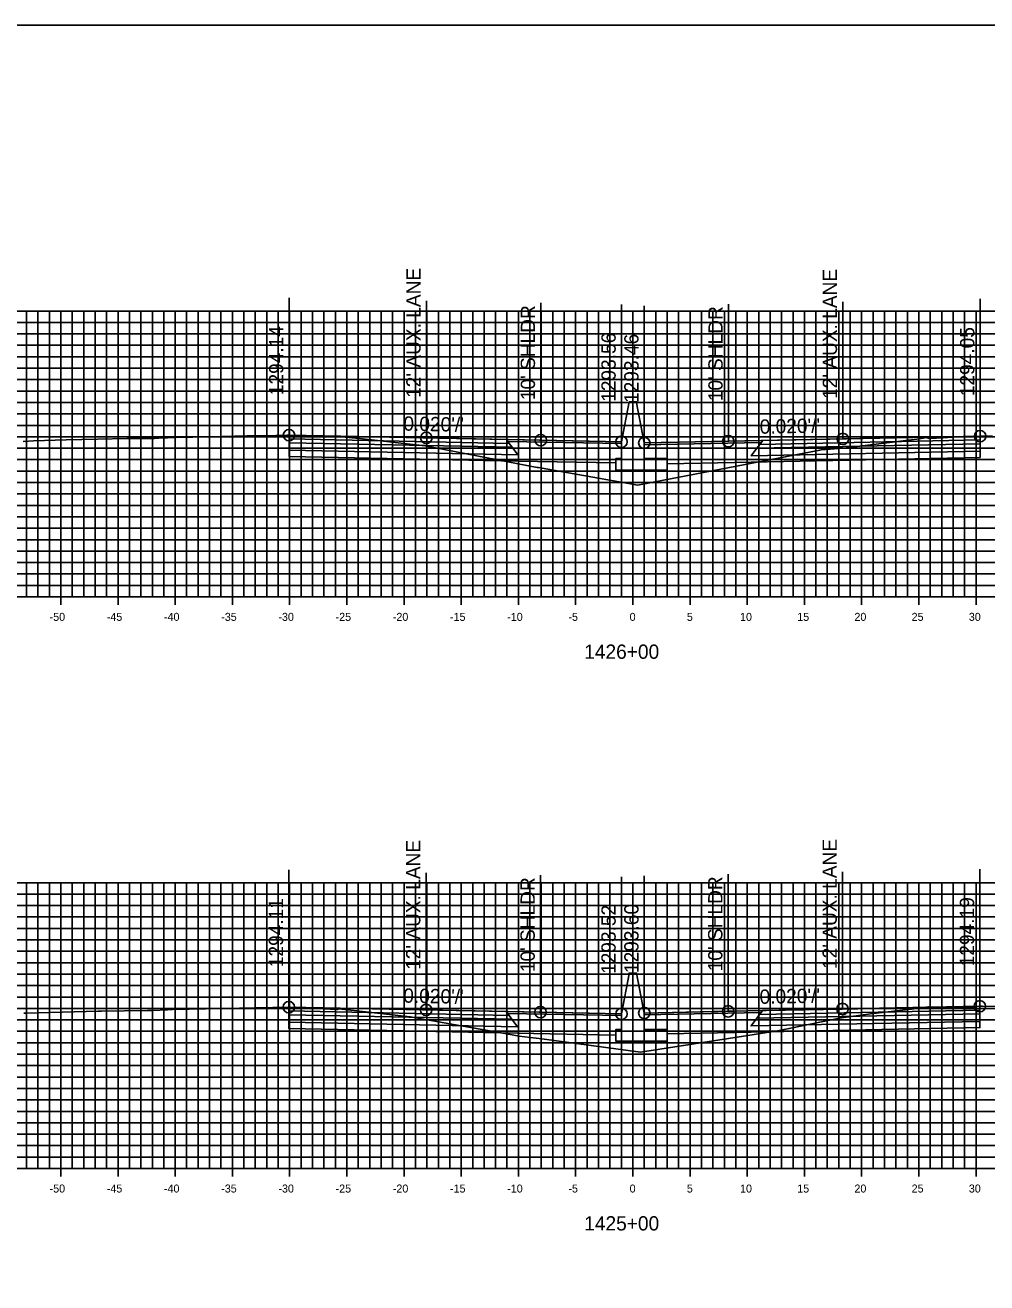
# Model space of a CAD drawing. Extents: x 674939 to 678919, y 750652 to 765176.
# Drawn here: x 677885.4 to 677969.5, y 757932.6 to 758042.6 of the extents above; entities that cross this region are included whole.
import ezdxf

# ---------------------------------------------------------------- set-up
doc = ezdxf.new("R2010")
doc.units = 0
for name, color, linetype in [('R_Alt Surface', 7, 'Continuous'), ('R_Axis', 7, 'Continuous'), ('R_Axis Annot', 7, 'Continuous'), ('R_Exist Surface', 7, 'Continuous'), ('R_Fin Surface', 7, 'Continuous'), ('R_Grid', 7, 'Continuous'), ('R_No Plot', 7, 'Continuous'), ('R_Proposed Road', 7, 'Continuous'), ('R_Xsect Elev', 7, 'Continuous'), ('R_Xsect Slope', 7, 'Continuous')]:
    doc.layers.add(name, color=color, linetype=linetype)

msp = doc.modelspace()

# ---------------------------------------------------------------- linework, layer by layer
at = {"layer": 'R_Alt Surface'}
for points in [[(677908.48, 758006.36), (677908.48, 758006.03), (677927.98, 758005.64), (677927.73, 758005.97)], [(677908.48, 758006.03), (677908.48, 758005.37), (677928.48, 758004.97), (677927.98, 758005.64)], [(677968.88, 758005.94), (677968.88, 758005.28), (677948.88, 758004.88), (677949.38, 758005.55)], [(677968.88, 758006.27), (677968.88, 758005.94), (677949.38, 758005.55), (677949.63, 758005.88)], [(677908.46, 757956.33), (677908.46, 757956), (677927.96, 757955.61), (677927.71, 757955.94)], [(677968.86, 757956.41), (677968.86, 757956.08), (677949.36, 757955.69), (677949.61, 757956.02)], [(677908.46, 757956), (677908.46, 757955.34), (677928.46, 757954.94), (677927.96, 757955.61)], [(677968.86, 757956.08), (677968.86, 757955.42), (677948.86, 757955.02), (677949.36, 757955.69)]]:
    msp.add_lwpolyline(points, close=True, dxfattribs=at)
for points in [[(677908.48, 758005.37), (677908.48, 758004.83), (677928.48, 758004.43), (677937.03, 758004.26)], [(677968.88, 758005.28), (677968.88, 758004.74), (677948.88, 758004.34), (677941.53, 758004.19)], [(677908.46, 757955.34), (677908.46, 757954.8), (677928.46, 757954.4), (677937.03, 757954.22)], [(677968.86, 757955.42), (677968.86, 757954.88), (677948.86, 757954.48), (677941.53, 757954.33)]]:
    msp.add_lwpolyline(points, dxfattribs=at)
at = {"layer": 'R_Axis'}
for p, q in [((677838.53, 757992.55), (678038.53, 757992.55)), ((677888.53, 757991.85), (677888.53, 757993.25)), ((677893.53, 757991.85), (677893.53, 757993.25)), ((677898.53, 757991.85), (677898.53, 757993.25)), ((677903.53, 757991.85), (677903.53, 757993.25)), ((677908.53, 757991.85), (677908.53, 757993.25)), ((677913.53, 757991.85), (677913.53, 757993.25)), ((677918.53, 757991.85), (677918.53, 757993.25)), ((677923.53, 757991.85), (677923.53, 757993.25)), ((677928.53, 757991.85), (677928.53, 757993.25)), ((677933.53, 757991.85), (677933.53, 757993.25)), ((677938.53, 757991.85), (677938.53, 757993.25)), ((677943.53, 757991.85), (677943.53, 757993.25)), ((677948.53, 757991.85), (677948.53, 757993.25)), ((677953.53, 757991.85), (677953.53, 757993.25)), ((677958.53, 757991.85), (677958.53, 757993.25)), ((677963.53, 757991.85), (677963.53, 757993.25)), ((677968.53, 757991.85), (677968.53, 757993.25)), ((677888.53, 757941.85), (677888.53, 757943.25)), ((677893.53, 757941.85), (677893.53, 757943.25)), ((677898.53, 757941.85), (677898.53, 757943.25)), ((677903.53, 757941.85), (677903.53, 757943.25)), ((677908.53, 757941.85), (677908.53, 757943.25)), ((677913.53, 757941.85), (677913.53, 757943.25)), ((677918.53, 757941.85), (677918.53, 757943.25)), ((677923.53, 757941.85), (677923.53, 757943.25)), ((677928.53, 757941.85), (677928.53, 757943.25)), ((677933.53, 757941.85), (677933.53, 757943.25)), ((677938.53, 757941.85), (677938.53, 757943.25)), ((677943.53, 757941.85), (677943.53, 757943.25)), ((677948.53, 757941.85), (677948.53, 757943.25)), ((677953.53, 757941.85), (677953.53, 757943.25)), ((677958.53, 757941.85), (677958.53, 757943.25)), ((677963.53, 757941.85), (677963.53, 757943.25)), ((677968.53, 757941.85), (677968.53, 757943.25)), ((677838.53, 757942.55), (678038.53, 757942.55))]:
    msp.add_line(p, q, dxfattribs=at)
at = {"layer": 'R_Exist Surface'}
for points in [[(677885.25, 758006.15), (677886.15, 758006.19), (677889.01, 758006.27), (677891.73, 758006.34), (677894.34, 758006.39), (677895.71, 758006.41), (677896.58, 758006.41), (677896.73, 758006.4), (677897.11, 758006.43), (677898.6, 758006.48), (677901.55, 758006.55), (677904.78, 758006.63), (677907.32, 758006.67), (677908.3, 758006.68), (677908.46, 758006.69), (677908.48, 758006.69), (677908.55, 758006.69), (677908.91, 758006.66), (677909.4, 758006.62), (677909.78, 758006.6), (677910.02, 758006.61), (677910.78, 758006.6), (677912.15, 758006.55), (677912.38, 758006.54), (677912.6, 758006.56), (677912.68, 758006.57), (677912.73, 758006.57), (677914.65, 758006.39), (677920.39, 758005.77), (677930.17, 758003.87), (677930.22, 758003.86), (677930.29, 758003.85), (677938.98, 758002.33), (677941.06, 758002.72), (677954.86, 758005.39), (677954.99, 758005.4), (677956.94, 758005.54), (677963.58, 758006.38), (677964.24, 758006.48), (677964.27, 758006.47), (677964.42, 758006.41), (677964.53, 758006.41), (677965.66, 758006.46), (677966.05, 758006.48), (677966.86, 758006.54), (677967.98, 758006.54), (677968.22, 758006.54), (677968.35, 758006.55), (677968.88, 758006.6), (677968.91, 758006.6), (677969.02, 758006.61), (677969.96, 758006.59)], [(677885.31, 757956.13), (677885.49, 757956.14), (677891.8, 757956.31), (677892.09, 757956.32), (677896.1, 757956.38), (677896.48, 757956.36), (677896.51, 757956.36), (677896.54, 757956.36), (677897.87, 757956.44), (677898.28, 757956.45), (677907.06, 757956.63), (677907.16, 757956.63), (677908.46, 757956.66), (677908.5, 757956.66), (677908.5, 757956.66), (677909.26, 757956.58), (677909.32, 757956.57), (677910.08, 757956.56), (677910.85, 757956.54), (677910.94, 757956.54), (677912.65, 757956.47), (677912.7, 757956.47), (677912.88, 757956.52), (677912.89, 757956.52), (677913.09, 757956.49), (677919.08, 757955.82), (677927.65, 757954.29), (677928.59, 757954.13), (677930.57, 757953.88), (677939.21, 757952.72), (677948.57, 757954.18), (677951.17, 757954.58), (677952.49, 757954.86), (677954.73, 757955.33), (677956.76, 757955.74), (677959.29, 757956.07), (677962.88, 757956.5), (677964.34, 757956.68), (677964.4, 757956.67), (677964.44, 757956.66), (677964.61, 757956.6), (677964.95, 757956.61), (677965.15, 757956.62), (677966.35, 757956.66), (677966.41, 757956.67), (677966.75, 757956.68), (677967, 757956.68), (677968.21, 757956.69), (677968.3, 757956.69), (677968.86, 757956.74), (677968.99, 757956.75), (677969.07, 757956.75), (677977.86, 757956.59)]]:
    msp.add_lwpolyline(points, dxfattribs=at)
at = {"layer": 'R_Fin Surface'}
for points in [[(677937.53, 758006.11), (677930.48, 758006.25), (677920.48, 758006.45), (677908.48, 758006.69)], [(677968.88, 758006.6), (677956.88, 758006.36), (677946.88, 758006.16), (677939.53, 758006.01)], [(677937.53, 757956.07), (677930.46, 757956.22), (677920.46, 757956.42), (677908.46, 757956.66)], [(677968.86, 757956.74), (677956.86, 757956.5), (677946.86, 757956.3), (677939.53, 757956.15)]]:
    msp.add_lwpolyline(points, dxfattribs=at)
for points in [[(677908.48, 758006.69), (677908.48, 758006.36), (677927.73, 758005.97), (677927.48, 758006.31)], [(677927.48, 758006.31), (677937.53, 758006.11), (677937.54, 758005.95), (677927.6, 758006.15)], [(677949.76, 758006.06), (677939.53, 758005.85), (677939.53, 758006.01), (677949.88, 758006.22)], [(677968.88, 758006.6), (677968.88, 758006.27), (677949.63, 758005.88), (677949.88, 758006.22)], [(677908.46, 757956.66), (677908.46, 757956.33), (677927.71, 757955.94), (677927.46, 757956.28)], [(677927.46, 757956.28), (677937.53, 757956.07), (677937.54, 757955.92), (677927.58, 757956.12)], [(677949.74, 757956.2), (677939.53, 757955.99), (677939.53, 757956.15), (677949.86, 757956.36)], [(677968.86, 757956.74), (677968.86, 757956.41), (677949.61, 757956.02), (677949.86, 757956.36)]]:
    msp.add_lwpolyline(points, close=True, dxfattribs=at)
at = {"layer": 'R_Grid'}
for p, q in [((677838.53, 758017.55), (678038.53, 758017.55)), ((677885.53, 757992.55), (677885.53, 758017.55)), ((677886.53, 757992.55), (677886.53, 758017.55)), ((677887.53, 757992.55), (677887.53, 758017.55)), ((677888.53, 757992.55), (677888.53, 758017.55)), ((677889.53, 757992.55), (677889.53, 758017.55)), ((677890.53, 757992.55), (677890.53, 758017.55)), ((677891.53, 757992.55), (677891.53, 758017.55)), ((677892.53, 757992.55), (677892.53, 758017.55)), ((677893.53, 757992.55), (677893.53, 758017.55)), ((677894.53, 757992.55), (677894.53, 758017.55)), ((677895.53, 757992.55), (677895.53, 758017.55)), ((677896.53, 757992.55), (677896.53, 758017.55)), ((677897.53, 757992.55), (677897.53, 758017.55)), ((677898.53, 757992.55), (677898.53, 758017.55)), ((677899.53, 757992.55), (677899.53, 758017.55)), ((677900.53, 757992.55), (677900.53, 758017.55)), ((677901.53, 757992.55), (677901.53, 758017.55)), ((677902.53, 757992.55), (677902.53, 758017.55)), ((677903.53, 757992.55), (677903.53, 758017.55)), ((677904.53, 757992.55), (677904.53, 758017.55)), ((677905.53, 757992.55), (677905.53, 758017.55)), ((677906.53, 757992.55), (677906.53, 758017.55)), ((677907.53, 757992.55), (677907.53, 758017.55)), ((677908.53, 757992.55), (677908.53, 758017.55)), ((677909.53, 757992.55), (677909.53, 758017.55)), ((677910.53, 757992.55), (677910.53, 758017.55)), ((677911.53, 757992.55), (677911.53, 758017.55)), ((677912.53, 757992.55), (677912.53, 758017.55)), ((677913.53, 757992.55), (677913.53, 758017.55)), ((677914.53, 757992.55), (677914.53, 758017.55)), ((677915.53, 757992.55), (677915.53, 758017.55)), ((677916.53, 757992.55), (677916.53, 758017.55)), ((677917.53, 757992.55), (677917.53, 758017.55)), ((677918.53, 757992.55), (677918.53, 758017.55)), ((677919.53, 757992.55), (677919.53, 758017.55)), ((677920.53, 757992.55), (677920.53, 758017.55)), ((677921.53, 757992.55), (677921.53, 758017.55)), ((677922.53, 757992.55), (677922.53, 758017.55)), ((677923.53, 757992.55), (677923.53, 758017.55)), ((677924.53, 757992.55), (677924.53, 758017.55)), ((677925.53, 757992.55), (677925.53, 758017.55)), ((677926.53, 757992.55), (677926.53, 758017.55)), ((677927.53, 757992.55), (677927.53, 758017.55)), ((677928.53, 757992.55), (677928.53, 758017.55)), ((677929.53, 757992.55), (677929.53, 758017.55)), ((677930.53, 757992.55), (677930.53, 758017.55)), ((677931.53, 757992.55), (677931.53, 758017.55)), ((677932.53, 757992.55), (677932.53, 758017.55)), ((677933.53, 757992.55), (677933.53, 758017.55)), ((677934.53, 757992.55), (677934.53, 758017.55)), ((677935.53, 757992.55), (677935.53, 758017.55)), ((677936.53, 757992.55), (677936.53, 758017.55)), ((677937.53, 757992.55), (677937.53, 758017.55)), ((677938.53, 757992.55), (677938.53, 758017.55)), ((677939.53, 757992.55), (677939.53, 758017.55)), ((677940.53, 757992.55), (677940.53, 758017.55)), ((677941.53, 757992.55), (677941.53, 758017.55)), ((677942.53, 757992.55), (677942.53, 758017.55)), ((677943.53, 757992.55), (677943.53, 758017.55)), ((677944.53, 757992.55), (677944.53, 758017.55)), ((677945.53, 757992.55), (677945.53, 758017.55)), ((677946.53, 757992.55), (677946.53, 758017.55)), ((677947.53, 757992.55), (677947.53, 758017.55)), ((677948.53, 757992.55), (677948.53, 758017.55)), ((677949.53, 757992.55), (677949.53, 758017.55)), ((677950.53, 757992.55), (677950.53, 758017.55)), ((677951.53, 757992.55), (677951.53, 758017.55)), ((677952.53, 757992.55), (677952.53, 758017.55)), ((677953.53, 757992.55), (677953.53, 758017.55)), ((677954.53, 757992.55), (677954.53, 758017.55)), ((677955.53, 757992.55), (677955.53, 758017.55)), ((677956.53, 757992.55), (677956.53, 758017.55)), ((677957.53, 757992.55), (677957.53, 758017.55)), ((677958.53, 757992.55), (677958.53, 758017.55)), ((677959.53, 757992.55), (677959.53, 758017.55)), ((677960.53, 757992.55), (677960.53, 758017.55)), ((677961.53, 757992.55), (677961.53, 758017.55)), ((677962.53, 757992.55), (677962.53, 758017.55)), ((677963.53, 757992.55), (677963.53, 758017.55)), ((677964.53, 757992.55), (677964.53, 758017.55)), ((677965.53, 757992.55), (677965.53, 758017.55)), ((677966.53, 757992.55), (677966.53, 758017.55)), ((677967.53, 757992.55), (677967.53, 758017.55)), ((677968.53, 757992.55), (677968.53, 758017.55)), ((677838.53, 758016.55), (678038.53, 758016.55)), ((677838.53, 758015.55), (678038.53, 758015.55)), ((677838.53, 758014.55), (678038.53, 758014.55)), ((677838.53, 758013.55), (678038.53, 758013.55)), ((677838.53, 758012.55), (678038.53, 758012.55)), ((677838.53, 758011.55), (678038.53, 758011.55)), ((677838.53, 758010.55), (678038.53, 758010.55)), ((677838.53, 758009.55), (678038.53, 758009.55)), ((677838.53, 758008.55), (678038.53, 758008.55)), ((677838.53, 758007.55), (678038.53, 758007.55)), ((677838.53, 758006.55), (678038.53, 758006.55)), ((677838.53, 758005.55), (678038.53, 758005.55)), ((677838.53, 758004.55), (678038.53, 758004.55)), ((677838.53, 758003.55), (678038.53, 758003.55)), ((677838.53, 758002.55), (678038.53, 758002.55)), ((677838.53, 758001.55), (678038.53, 758001.55)), ((677838.53, 758000.55), (678038.53, 758000.55)), ((677838.53, 757999.55), (678038.53, 757999.55)), ((677838.53, 757998.55), (678038.53, 757998.55)), ((677838.53, 757997.55), (678038.53, 757997.55)), ((677838.53, 757996.55), (678038.53, 757996.55)), ((677838.53, 757995.55), (678038.53, 757995.55)), ((677838.53, 757994.55), (678038.53, 757994.55)), ((677838.53, 757993.55), (678038.53, 757993.55)), ((677838.53, 757992.55), (678038.53, 757992.55)), ((677838.53, 757967.55), (678038.53, 757967.55)), ((677885.53, 757942.55), (677885.53, 757967.55)), ((677886.53, 757942.55), (677886.53, 757967.55)), ((677887.53, 757942.55), (677887.53, 757967.55)), ((677888.53, 757942.55), (677888.53, 757967.55)), ((677889.53, 757942.55), (677889.53, 757967.55)), ((677890.53, 757942.55), (677890.53, 757967.55)), ((677891.53, 757942.55), (677891.53, 757967.55)), ((677892.53, 757942.55), (677892.53, 757967.55)), ((677893.53, 757942.55), (677893.53, 757967.55)), ((677894.53, 757942.55), (677894.53, 757967.55)), ((677895.53, 757942.55), (677895.53, 757967.55)), ((677896.53, 757942.55), (677896.53, 757967.55)), ((677897.53, 757942.55), (677897.53, 757967.55)), ((677898.53, 757942.55), (677898.53, 757967.55)), ((677899.53, 757942.55), (677899.53, 757967.55)), ((677900.53, 757942.55), (677900.53, 757967.55)), ((677901.53, 757942.55), (677901.53, 757967.55)), ((677902.53, 757942.55), (677902.53, 757967.55)), ((677903.53, 757942.55), (677903.53, 757967.55)), ((677904.53, 757942.55), (677904.53, 757967.55)), ((677905.53, 757942.55), (677905.53, 757967.55)), ((677906.53, 757942.55), (677906.53, 757967.55)), ((677907.53, 757942.55), (677907.53, 757967.55)), ((677908.53, 757942.55), (677908.53, 757967.55)), ((677909.53, 757942.55), (677909.53, 757967.55)), ((677910.53, 757942.55), (677910.53, 757967.55)), ((677911.53, 757942.55), (677911.53, 757967.55)), ((677912.53, 757942.55), (677912.53, 757967.55)), ((677913.53, 757942.55), (677913.53, 757967.55)), ((677914.53, 757942.55), (677914.53, 757967.55)), ((677915.53, 757942.55), (677915.53, 757967.55)), ((677916.53, 757942.55), (677916.53, 757967.55)), ((677917.53, 757942.55), (677917.53, 757967.55)), ((677918.53, 757942.55), (677918.53, 757967.55)), ((677919.53, 757942.55), (677919.53, 757967.55)), ((677920.53, 757942.55), (677920.53, 757967.55)), ((677921.53, 757942.55), (677921.53, 757967.55)), ((677922.53, 757942.55), (677922.53, 757967.55)), ((677923.53, 757942.55), (677923.53, 757967.55)), ((677924.53, 757942.55), (677924.53, 757967.55)), ((677925.53, 757942.55), (677925.53, 757967.55)), ((677926.53, 757942.55), (677926.53, 757967.55)), ((677927.53, 757942.55), (677927.53, 757967.55)), ((677928.53, 757942.55), (677928.53, 757967.55)), ((677929.53, 757942.55), (677929.53, 757967.55)), ((677930.53, 757942.55), (677930.53, 757967.55)), ((677931.53, 757942.55), (677931.53, 757967.55)), ((677932.53, 757942.55), (677932.53, 757967.55)), ((677933.53, 757942.55), (677933.53, 757967.55)), ((677934.53, 757942.55), (677934.53, 757967.55)), ((677935.53, 757942.55), (677935.53, 757967.55)), ((677936.53, 757942.55), (677936.53, 757967.55)), ((677937.53, 757942.55), (677937.53, 757967.55)), ((677938.53, 757942.55), (677938.53, 757967.55)), ((677939.53, 757942.55), (677939.53, 757967.55)), ((677940.53, 757942.55), (677940.53, 757967.55)), ((677941.53, 757942.55), (677941.53, 757967.55)), ((677942.53, 757942.55), (677942.53, 757967.55)), ((677943.53, 757942.55), (677943.53, 757967.55)), ((677944.53, 757942.55), (677944.53, 757967.55)), ((677945.53, 757942.55), (677945.53, 757967.55)), ((677946.53, 757942.55), (677946.53, 757967.55)), ((677947.53, 757942.55), (677947.53, 757967.55)), ((677948.53, 757942.55), (677948.53, 757967.55)), ((677949.53, 757942.55), (677949.53, 757967.55)), ((677950.53, 757942.55), (677950.53, 757967.55)), ((677951.53, 757942.55), (677951.53, 757967.55)), ((677952.53, 757942.55), (677952.53, 757967.55)), ((677953.53, 757942.55), (677953.53, 757967.55)), ((677954.53, 757942.55), (677954.53, 757967.55)), ((677955.53, 757942.55), (677955.53, 757967.55)), ((677956.53, 757942.55), (677956.53, 757967.55)), ((677957.53, 757942.55), (677957.53, 757967.55)), ((677958.53, 757942.55), (677958.53, 757967.55)), ((677959.53, 757942.55), (677959.53, 757967.55)), ((677960.53, 757942.55), (677960.53, 757967.55)), ((677961.53, 757942.55), (677961.53, 757967.55)), ((677962.53, 757942.55), (677962.53, 757967.55)), ((677963.53, 757942.55), (677963.53, 757967.55)), ((677964.53, 757942.55), (677964.53, 757967.55)), ((677965.53, 757942.55), (677965.53, 757967.55)), ((677966.53, 757942.55), (677966.53, 757967.55)), ((677967.53, 757942.55), (677967.53, 757967.55)), ((677968.53, 757942.55), (677968.53, 757967.55)), ((677838.53, 757966.55), (678038.53, 757966.55)), ((677838.53, 757965.55), (678038.53, 757965.55)), ((677838.53, 757964.55), (678038.53, 757964.55)), ((677838.53, 757963.55), (678038.53, 757963.55)), ((677838.53, 757962.55), (678038.53, 757962.55)), ((677838.53, 757961.55), (678038.53, 757961.55)), ((677838.53, 757960.55), (678038.53, 757960.55)), ((677838.53, 757959.55), (678038.53, 757959.55)), ((677838.53, 757958.55), (678038.53, 757958.55)), ((677838.53, 757957.55), (678038.53, 757957.55)), ((677838.53, 757956.55), (678038.53, 757956.55)), ((677838.53, 757955.55), (678038.53, 757955.55)), ((677838.53, 757954.55), (678038.53, 757954.55)), ((677838.53, 757953.55), (678038.53, 757953.55)), ((677838.53, 757952.55), (678038.53, 757952.55)), ((677838.53, 757951.55), (678038.53, 757951.55)), ((677838.53, 757950.55), (678038.53, 757950.55)), ((677838.53, 757949.55), (678038.53, 757949.55)), ((677838.53, 757948.55), (678038.53, 757948.55)), ((677838.53, 757947.55), (678038.53, 757947.55)), ((677838.53, 757946.55), (678038.53, 757946.55)), ((677838.53, 757945.55), (678038.53, 757945.55)), ((677838.53, 757944.55), (678038.53, 757944.55)), ((677838.53, 757943.55), (678038.53, 757943.55)), ((677838.53, 757942.55), (678038.53, 757942.55))]:
    msp.add_line(p, q, dxfattribs=at)
at = {"layer": 'R_No Plot'}
msp.add_lwpolyline([(677778.53, 757822.55), (678118.53, 757822.55), (678118.53, 758042.55), (677778.53, 758042.55)], close=True, dxfattribs=at)
for centre in [(677908.48, 758006.69), (677920.48, 758006.45), (677930.48, 758006.25), (677956.88, 758006.36), (677968.88, 758006.6), (677937.53, 758006.11), (677939.53, 758006.01), (677946.88, 758006.16), (677968.86, 757956.74), (677908.46, 757956.66), (677920.46, 757956.42), (677930.46, 757956.22), (677937.53, 757956.07), (677939.53, 757956.15), (677946.86, 757956.3), (677956.86, 757956.5)]:
    msp.add_circle(centre, 0.5, dxfattribs=at)
at = {"layer": 'R_Proposed Road'}
for points in [[(677938.2, 758009.61), (677937.53, 758006.11)], [(677938.86, 758009.51), (677938.86, 758009.61), (677938.2, 758009.61), (677938.2, 758009.61)], [(677938.86, 758009.51), (677939.53, 758006.01)], [(677937.53, 758006.11), (677937.53, 758004.64), (677937.03, 758004.64), (677937.03, 758003.64), (677941.53, 758003.64), (677941.53, 758004.64), (677939.53, 758004.64), (677939.53, 758006.01)], [(677938.2, 757959.57), (677937.53, 757956.07)], [(677938.86, 757959.65), (677938.86, 757959.65), (677938.2, 757959.65), (677938.2, 757959.57)], [(677938.86, 757959.65), (677939.53, 757956.15)], [(677937.53, 757956.07), (677937.53, 757954.7), (677937.03, 757954.7), (677937.03, 757953.7), (677941.53, 757953.7), (677941.53, 757954.7), (677939.53, 757954.7), (677939.53, 757956.15)]]:
    msp.add_lwpolyline(points, dxfattribs=at)
at = {"layer": 'R_Xsect Elev'}
for p, q in [((677908.48, 758006.69), (677908.48, 758018.69)), ((677920.48, 758006.45), (677920.48, 758018.45)), ((677930.48, 758006.25), (677930.48, 758018.25)), ((677937.53, 758006.11), (677937.53, 758018.11)), ((677939.53, 758006.01), (677939.53, 758018.01)), ((677946.88, 758006.16), (677946.88, 758018.16)), ((677956.88, 758006.36), (677956.88, 758018.36)), ((677968.88, 758006.6), (677968.88, 758018.6)), ((677908.46, 757956.66), (677908.46, 757968.66)), ((677920.46, 757956.42), (677920.46, 757968.42)), ((677930.46, 757956.22), (677930.46, 757968.22)), ((677946.86, 757956.3), (677946.86, 757968.3)), ((677956.86, 757956.5), (677956.86, 757968.5)), ((677968.86, 757956.74), (677968.86, 757968.74)), ((677937.53, 757956.07), (677937.53, 757968.07)), ((677939.53, 757956.15), (677939.53, 757968.15))]:
    msp.add_line(p, q, dxfattribs=at)

# ---------------------------------------------------------------- texts
at = {"layer": 'R_Axis Annot'}
for s, height, p in [('-50', 0.7, (677887.55, 757990.45)), ('-45', 0.7, (677892.55, 757990.45)), ('-40', 0.7, (677897.55, 757990.45)), ('-35', 0.7, (677902.55, 757990.45)), ('-30', 0.7, (677907.55, 757990.45)), ('-25', 0.7, (677912.55, 757990.45)), ('-20', 0.7, (677917.55, 757990.45)), ('-15', 0.7, (677922.55, 757990.45)), ('-10', 0.7, (677927.55, 757990.45)), ('-5', 0.7, (677932.9, 757990.45)), ('0', 0.7, (677938.25, 757990.45)), ('5', 0.7, (677943.25, 757990.45)), ('10', 0.7, (677947.9, 757990.45)), ('15', 0.7, (677952.9, 757990.45)), ('20', 0.7, (677957.9, 757990.45)), ('25', 0.7, (677962.9, 757990.45)), ('30', 0.7, (677967.9, 757990.45)), ('1426+00', 1.25, (677934.28, 757987.13)), ('-50', 0.7, (677887.55, 757940.45)), ('-45', 0.7, (677892.55, 757940.45)), ('-40', 0.7, (677897.55, 757940.45)), ('-35', 0.7, (677902.55, 757940.45)), ('-30', 0.7, (677907.55, 757940.45)), ('-25', 0.7, (677912.55, 757940.45)), ('-20', 0.7, (677917.55, 757940.45)), ('-15', 0.7, (677922.55, 757940.45)), ('-10', 0.7, (677927.55, 757940.45)), ('-5', 0.7, (677932.9, 757940.45)), ('0', 0.7, (677938.25, 757940.45)), ('5', 0.7, (677943.25, 757940.45)), ('10', 0.7, (677947.9, 757940.45)), ('15', 0.7, (677952.9, 757940.45)), ('20', 0.7, (677957.9, 757940.45)), ('25', 0.7, (677962.9, 757940.45)), ('30', 0.7, (677967.9, 757940.45)), ('1425+00', 1.25, (677934.28, 757937.13))]:
    msp.add_text(s, height=height, dxfattribs=at).set_placement(p)
at = {"layer": 'R_Xsect Elev'}
for s, p in [("12' AUX. LANE", (677919.98, 758009.95)), ("12' AUX. LANE", (677956.38, 758009.86)), ("10' SHLDR", (677929.98, 758009.75)), ("10' SHLDR", (677946.38, 758009.66)), ('1294.14', (677907.98, 758010.19)), ('1293.56', (677937.03, 758009.61)), ('1294.05', (677968.38, 758010.1)), ('1293.46', (677939.03, 758009.51)), ("12' AUX. LANE", (677919.96, 757959.92)), ("12' AUX. LANE", (677956.36, 757960)), ("10' SHLDR", (677929.96, 757959.72)), ("10' SHLDR", (677946.36, 757959.8)), ('1294.11', (677907.96, 757960.16)), ('1294.19', (677968.36, 757960.24)), ('1293.52', (677937.03, 757959.57)), ('1293.60', (677939.03, 757959.65))]:
    msp.add_text(s, height=1.25, rotation=90, dxfattribs=at).set_placement(p)
at = {"layer": 'R_Xsect Slope'}
for rotation, p in [(358.8542, (677918.46, 758007.09)), (1.1458, (677949.63, 758006.81)), (358.8542, (677918.45, 757957.06)), (1.1458, (677949.62, 757956.95))]:
    msp.add_text("0.020'/'", height=1.25, rotation=rotation, dxfattribs=at).set_placement(p)

doc.saveas('drawing.dxf')
